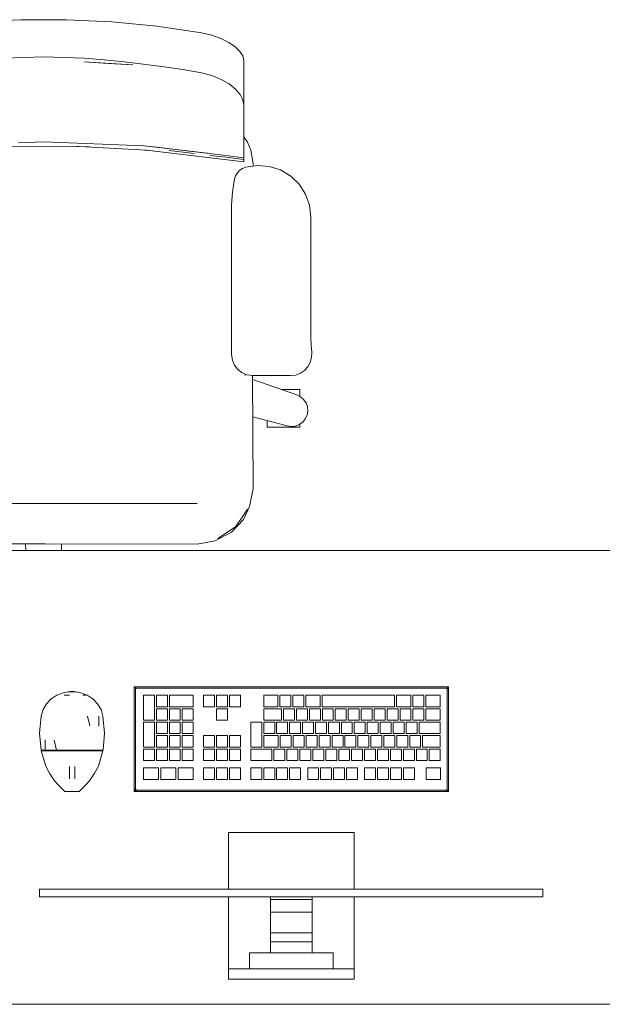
# Model space of a CAD drawing. Header units: millimetres. Extents: x 321 to 585, y -277 to 9.
# Tile 547 of 656: x 369.38 to 370.79, y -135.76 to -133.38. Entities that reach past the tile are written whole.
import ezdxf

# ---------------------------------------------------------------- set-up
doc = ezdxf.new("R2010")
doc.units = ezdxf.units.MM
doc.header["$MEASUREMENT"] = 0
for name, color, linetype, lineweight in [('IFC-Elemento construtivo genérico-Contorno', 253, 'Continuous', 5), ('IFC-Elemento de mobília-Contorno', 152, 'Continuous', 5), ('IFC-Laje-Contorno', 134, 'Continuous', 5)]:
    doc.layers.add(name, color=color, linetype=linetype, lineweight=lineweight)

msp = doc.modelspace()

# ---------------------------------------------------------------- linework, layer by layer
at = {"layer": 'IFC-Elemento construtivo genérico-Contorno', "lineweight": 5}
for p, q in [((369.6577, -134.9941), (369.6602, -134.9966)), ((369.6577, -135.2481), (369.6577, -134.9941)), ((369.6577, -134.9941), (370.4197, -134.9941)), ((369.6602, -134.9966), (369.6618, -134.9982)), ((369.6618, -134.9982), (369.6637, -134.9974)), ((369.6618, -134.9982), (369.6632, -134.9976)), ((369.6632, -134.9976), (369.6641, -134.9973)), ((369.6637, -134.9974), (369.6641, -134.9973)), ((369.6641, -134.9973), (370.4134, -134.9973)), ((370.4134, -134.9973), (370.4149, -134.9979)), ((370.4142, -134.9976), (370.4156, -134.9982)), ((370.4142, -134.9976), (370.4149, -134.9979)), ((370.4156, -134.9982), (370.4173, -134.9966)), ((370.4169, -134.9998), (370.4179, -134.9978)), ((370.4173, -134.9966), (370.4197, -134.9941)), ((370.4197, -135.2481), (370.4197, -134.9941)), ((369.457, -135.0236), (369.4613, -135.0209)), ((369.4613, -135.0209), (369.4708, -135.0149)), ((369.4708, -135.0149), (369.4797, -135.0116)), ((369.4797, -135.0116), (369.4887, -135.0083)), ((369.4881, -135.0149), (369.5011, -135.0149)), ((369.4887, -135.0083), (369.4983, -135.0066)), ((369.4946, -135.0149), (369.5011, -135.0149)), ((369.4983, -135.0066), (369.5076, -135.005)), ((369.4983, -135.0066), (369.5168, -135.0066)), ((369.5076, -135.005), (369.5168, -135.0066)), ((369.5168, -135.0066), (369.5264, -135.0083)), ((369.5264, -135.0083), (369.5444, -135.0149)), ((369.5336, -135.0149), (369.5411, -135.0149)), ((369.5336, -135.0149), (369.5379, -135.0149)), ((369.5444, -135.0149), (369.5539, -135.0209)), ((369.5539, -135.0209), (369.5582, -135.0236)), ((369.6609, -135.0005), (369.6618, -134.9982)), ((369.6609, -135.0005), (369.6615, -134.9989)), ((369.6609, -135.0005), (369.6612, -134.9996)), ((369.6609, -135.2418), (369.6609, -135.0005)), ((369.6612, -134.9996), (369.6615, -134.9989)), ((369.6615, -134.9989), (369.6618, -134.9982)), ((369.6805, -135.0751), (369.6805, -135.0148)), ((369.6805, -135.0148), (369.7071, -135.0148)), ((369.7071, -135.0751), (369.7071, -135.0148)), ((369.7119, -135.0425), (369.7119, -135.0148)), ((369.7119, -135.0148), (369.7384, -135.0148)), ((369.7384, -135.0425), (369.7384, -135.0148)), ((369.7433, -135.0425), (369.7433, -135.0148)), ((369.7433, -135.0148), (369.8011, -135.0148)), ((369.8011, -135.0425), (369.8011, -135.0148)), ((369.8261, -135.0148), (369.8526, -135.0148)), ((369.8261, -135.0425), (369.8261, -135.0148)), ((369.8526, -135.0425), (369.8526, -135.0148)), ((369.8575, -135.0148), (369.884, -135.0148)), ((369.8575, -135.0425), (369.8575, -135.0148)), ((369.884, -135.0425), (369.884, -135.0148)), ((369.8888, -135.0148), (369.9153, -135.0148)), ((369.8888, -135.0425), (369.8888, -135.0148)), ((369.9153, -135.0425), (369.9153, -135.0148)), ((369.9718, -135.0425), (369.9718, -135.0148)), ((369.9718, -135.0148), (370.0064, -135.0148)), ((370.0064, -135.0425), (370.0064, -135.0148)), ((370.0112, -135.0425), (370.0112, -135.0148)), ((370.0112, -135.0148), (370.0377, -135.0148)), ((370.0377, -135.0425), (370.0377, -135.0148)), ((370.0426, -135.0425), (370.0426, -135.0148)), ((370.0426, -135.0148), (370.0691, -135.0148)), ((370.0691, -135.0425), (370.0691, -135.0148)), ((370.0739, -135.0425), (370.0739, -135.0148)), ((370.0739, -135.0148), (370.1083, -135.0148)), ((370.1083, -135.0425), (370.1083, -135.0148)), ((370.1131, -135.0425), (370.1131, -135.0148)), ((370.1131, -135.0148), (370.289, -135.0148)), ((370.289, -135.0425), (370.289, -135.0148)), ((370.2938, -135.0425), (370.2938, -135.0148)), ((370.2938, -135.0148), (370.3286, -135.0148)), ((370.3286, -135.0425), (370.3286, -135.0148)), ((370.3334, -135.0425), (370.3334, -135.0148)), ((370.3334, -135.0148), (370.3599, -135.0148)), ((370.3599, -135.0425), (370.3599, -135.0148)), ((370.3648, -135.0425), (370.3648, -135.0148)), ((370.3648, -135.0148), (370.3995, -135.0148)), ((370.3995, -135.0425), (370.3995, -135.0148)), ((370.4149, -134.9979), (370.4156, -134.9982)), ((370.4156, -134.9982), (370.4166, -135.0005)), ((370.4162, -134.9996), (370.4166, -135.0005)), ((370.4166, -135.2418), (370.4166, -135.0005)), ((370.4169, -134.9998), (370.4172, -134.9991)), ((369.4374, -135.0495), (369.4456, -135.0354)), ((369.4456, -135.0354), (369.457, -135.0236)), ((369.5582, -135.0236), (369.5695, -135.0354)), ((369.5695, -135.0354), (369.5778, -135.0495)), ((369.7119, -135.0425), (369.7384, -135.0425)), ((369.7433, -135.0425), (369.8011, -135.0425)), ((369.8261, -135.0425), (369.8526, -135.0425)), ((369.8575, -135.0425), (369.884, -135.0425)), ((369.8888, -135.0425), (369.9153, -135.0425)), ((369.9718, -135.0425), (370.0064, -135.0425)), ((370.0112, -135.0425), (370.0377, -135.0425)), ((370.0426, -135.0425), (370.0691, -135.0425)), ((370.0739, -135.0425), (370.1083, -135.0425)), ((370.1131, -135.0425), (370.289, -135.0425)), ((370.2938, -135.0425), (370.3286, -135.0425)), ((370.3334, -135.0425), (370.3599, -135.0425)), ((370.3648, -135.0425), (370.3995, -135.0425)), ((369.4291, -135.1065), (369.4327, -135.0652)), ((369.4327, -135.0652), (369.4374, -135.0495)), ((369.545, -135.0652), (369.5506, -135.0892)), ((369.5724, -135.0652), (369.5728, -135.0901)), ((369.5778, -135.0495), (369.5824, -135.0652)), ((369.5824, -135.0652), (369.586, -135.1065)), ((369.7119, -135.0751), (369.7119, -135.0474)), ((369.7119, -135.0474), (369.7384, -135.0474)), ((369.7384, -135.0751), (369.7384, -135.0474)), ((369.7433, -135.0751), (369.7433, -135.0474)), ((369.7433, -135.0474), (369.7698, -135.0474)), ((369.7698, -135.0751), (369.7698, -135.0474)), ((369.7746, -135.0751), (369.7746, -135.0474)), ((369.7746, -135.0474), (369.8011, -135.0474)), ((369.8011, -135.0751), (369.8011, -135.0474)), ((369.8575, -135.0751), (369.8575, -135.0474)), ((369.8575, -135.0474), (369.884, -135.0474)), ((369.884, -135.0751), (369.884, -135.0474)), ((369.9718, -135.0751), (369.9718, -135.0474)), ((369.9718, -135.0474), (370.015, -135.0474)), ((370.015, -135.0751), (370.015, -135.0474)), ((370.0199, -135.0751), (370.0199, -135.0474)), ((370.0199, -135.0474), (370.0464, -135.0474)), ((370.0464, -135.0751), (370.0464, -135.0474)), ((370.0512, -135.0751), (370.0512, -135.0474)), ((370.0512, -135.0474), (370.0777, -135.0474)), ((370.0777, -135.0751), (370.0777, -135.0474)), ((370.0826, -135.0751), (370.0826, -135.0474)), ((370.0826, -135.0474), (370.1091, -135.0474)), ((370.1091, -135.0751), (370.1091, -135.0474)), ((370.1139, -135.0751), (370.1139, -135.0474)), ((370.1139, -135.0474), (370.1404, -135.0474)), ((370.1404, -135.0751), (370.1404, -135.0474)), ((370.1453, -135.0751), (370.1453, -135.0474)), ((370.1453, -135.0474), (370.1718, -135.0474)), ((370.1718, -135.0751), (370.1718, -135.0474)), ((370.1766, -135.0751), (370.1766, -135.0474)), ((370.1766, -135.0474), (370.2032, -135.0474)), ((370.2032, -135.0751), (370.2032, -135.0474)), ((370.208, -135.0751), (370.208, -135.0474)), ((370.208, -135.0474), (370.2345, -135.0474)), ((370.2345, -135.0751), (370.2345, -135.0474)), ((370.2393, -135.0751), (370.2393, -135.0474)), ((370.2393, -135.0474), (370.2659, -135.0474)), ((370.2659, -135.0751), (370.2659, -135.0474)), ((370.2707, -135.0751), (370.2707, -135.0474)), ((370.2707, -135.0474), (370.2972, -135.0474)), ((370.2972, -135.0751), (370.2972, -135.0474)), ((370.302, -135.0751), (370.302, -135.0474)), ((370.302, -135.0474), (370.3286, -135.0474)), ((370.3286, -135.0751), (370.3286, -135.0474)), ((370.3334, -135.0751), (370.3334, -135.0474)), ((370.3334, -135.0474), (370.3599, -135.0474)), ((370.3599, -135.0751), (370.3599, -135.0474)), ((370.3648, -135.0751), (370.3648, -135.0474)), ((370.3648, -135.0474), (370.3995, -135.0474)), ((370.3995, -135.0751), (370.3995, -135.0474)), ((369.6805, -135.0751), (369.7071, -135.0751)), ((369.6805, -135.1403), (369.6805, -135.0799)), ((369.6805, -135.0799), (369.7071, -135.0799)), ((369.7071, -135.1403), (369.7071, -135.0799)), ((369.7119, -135.0751), (369.7384, -135.0751)), ((369.7119, -135.1077), (369.7119, -135.0799)), ((369.7119, -135.0799), (369.7384, -135.0799)), ((369.7384, -135.1077), (369.7384, -135.0799)), ((369.7433, -135.0751), (369.7698, -135.0751)), ((369.7433, -135.1077), (369.7433, -135.0799)), ((369.7433, -135.0799), (369.7698, -135.0799)), ((369.7698, -135.1077), (369.7698, -135.0799)), ((369.7746, -135.0751), (369.8011, -135.0751)), ((369.7746, -135.1077), (369.7746, -135.0799)), ((369.7746, -135.0799), (369.8011, -135.0799)), ((369.8011, -135.1077), (369.8011, -135.0799)), ((369.8575, -135.0751), (369.884, -135.0751)), ((369.9405, -135.1403), (369.9405, -135.0799)), ((369.9405, -135.0799), (369.967, -135.0799)), ((369.967, -135.1403), (369.967, -135.0799)), ((369.9718, -135.0751), (370.015, -135.0751)), ((369.9718, -135.1077), (369.9718, -135.0799)), ((369.9718, -135.0799), (369.9984, -135.0799)), ((369.9984, -135.1077), (369.9984, -135.0799)), ((370.0032, -135.1077), (370.0032, -135.0799)), ((370.0032, -135.0799), (370.0297, -135.0799)), ((370.0199, -135.0751), (370.0464, -135.0751)), ((370.0297, -135.1077), (370.0297, -135.0799)), ((370.0345, -135.1077), (370.0345, -135.0799)), ((370.0345, -135.0799), (370.0611, -135.0799)), ((370.0512, -135.0751), (370.0777, -135.0751)), ((370.0611, -135.1077), (370.0611, -135.0799)), ((370.0659, -135.1077), (370.0659, -135.0799)), ((370.0659, -135.0799), (370.0924, -135.0799)), ((370.0826, -135.0751), (370.1091, -135.0751)), ((370.0924, -135.1077), (370.0924, -135.0799)), ((370.0972, -135.1077), (370.0972, -135.0799)), ((370.0972, -135.0799), (370.1238, -135.0799)), ((370.1139, -135.0751), (370.1404, -135.0751)), ((370.1238, -135.1077), (370.1238, -135.0799)), ((370.1286, -135.1077), (370.1286, -135.0799)), ((370.1286, -135.0799), (370.1551, -135.0799)), ((370.1453, -135.0751), (370.1718, -135.0751)), ((370.1551, -135.1077), (370.1551, -135.0799)), ((370.16, -135.1077), (370.16, -135.0799)), ((370.16, -135.0799), (370.1865, -135.0799)), ((370.1766, -135.0751), (370.2032, -135.0751)), ((370.1865, -135.1077), (370.1865, -135.0799)), ((370.1913, -135.1077), (370.1913, -135.0799)), ((370.1913, -135.0799), (370.2178, -135.0799)), ((370.208, -135.0751), (370.2345, -135.0751)), ((370.2178, -135.1077), (370.2178, -135.0799)), ((370.2227, -135.1077), (370.2227, -135.0799)), ((370.2227, -135.0799), (370.2492, -135.0799)), ((370.2393, -135.0751), (370.2659, -135.0751)), ((370.2492, -135.1077), (370.2492, -135.0799)), ((370.254, -135.1077), (370.254, -135.0799)), ((370.254, -135.0799), (370.2805, -135.0799)), ((370.2707, -135.0751), (370.2972, -135.0751)), ((370.2805, -135.1077), (370.2805, -135.0799)), ((370.2854, -135.1077), (370.2854, -135.0799)), ((370.2854, -135.0799), (370.3119, -135.0799)), ((370.302, -135.0751), (370.3286, -135.0751)), ((370.3119, -135.1077), (370.3119, -135.0799)), ((370.3167, -135.1077), (370.3167, -135.0799)), ((370.3167, -135.0799), (370.3432, -135.0799)), ((370.3334, -135.0751), (370.3599, -135.0751)), ((370.3432, -135.1077), (370.3432, -135.0799)), ((370.3481, -135.1077), (370.3481, -135.0799)), ((370.3481, -135.0799), (370.3995, -135.0799)), ((370.3648, -135.0751), (370.3995, -135.0751)), ((370.3995, -135.1077), (370.3995, -135.0799)), ((369.4291, -135.1065), (369.4324, -135.1478)), ((369.5827, -135.1478), (369.586, -135.1065)), ((369.7119, -135.1077), (369.7384, -135.1077)), ((369.7119, -135.1403), (369.7119, -135.1125)), ((369.7119, -135.1125), (369.7384, -135.1125)), ((369.7384, -135.1403), (369.7384, -135.1125)), ((369.7433, -135.1077), (369.7698, -135.1077)), ((369.7433, -135.1403), (369.7433, -135.1125)), ((369.7433, -135.1125), (369.7698, -135.1125)), ((369.7698, -135.1403), (369.7698, -135.1125)), ((369.7746, -135.1077), (369.8011, -135.1077)), ((369.7746, -135.1403), (369.7746, -135.1125)), ((369.7746, -135.1125), (369.8011, -135.1125)), ((369.8011, -135.1403), (369.8011, -135.1125)), ((369.8261, -135.1125), (369.8526, -135.1125)), ((369.8261, -135.1403), (369.8261, -135.1125)), ((369.8526, -135.1403), (369.8526, -135.1125)), ((369.8575, -135.1125), (369.884, -135.1125)), ((369.8575, -135.1403), (369.8575, -135.1125)), ((369.884, -135.1403), (369.884, -135.1125)), ((369.8888, -135.1125), (369.9153, -135.1125)), ((369.8888, -135.1403), (369.8888, -135.1125)), ((369.9153, -135.1403), (369.9153, -135.1125)), ((369.9718, -135.1077), (369.9984, -135.1077)), ((369.9718, -135.1403), (369.9718, -135.1125)), ((369.9718, -135.1125), (370.0071, -135.1125)), ((370.0032, -135.1077), (370.0297, -135.1077)), ((370.0071, -135.1403), (370.0071, -135.1125)), ((370.012, -135.1403), (370.012, -135.1125)), ((370.012, -135.1125), (370.0385, -135.1125)), ((370.0345, -135.1077), (370.0611, -135.1077)), ((370.0385, -135.1403), (370.0385, -135.1125)), ((370.0433, -135.1403), (370.0433, -135.1125)), ((370.0433, -135.1125), (370.0698, -135.1125)), ((370.0659, -135.1077), (370.0924, -135.1077)), ((370.0698, -135.1403), (370.0698, -135.1125)), ((370.0747, -135.1403), (370.0747, -135.1125)), ((370.0747, -135.1125), (370.1012, -135.1125)), ((370.0972, -135.1077), (370.1238, -135.1077)), ((370.1012, -135.1403), (370.1012, -135.1125)), ((370.106, -135.1403), (370.106, -135.1125)), ((370.106, -135.1125), (370.1325, -135.1125)), ((370.1286, -135.1077), (370.1551, -135.1077)), ((370.1325, -135.1403), (370.1325, -135.1125)), ((370.1374, -135.1403), (370.1374, -135.1125)), ((370.1374, -135.1125), (370.1639, -135.1125)), ((370.16, -135.1077), (370.1865, -135.1077)), ((370.1639, -135.1403), (370.1639, -135.1125)), ((370.1687, -135.1403), (370.1687, -135.1125)), ((370.1687, -135.1125), (370.1952, -135.1125)), ((370.1913, -135.1077), (370.2178, -135.1077)), ((370.1952, -135.1403), (370.1952, -135.1125)), ((370.2001, -135.1403), (370.2001, -135.1125)), ((370.2001, -135.1125), (370.2266, -135.1125)), ((370.2227, -135.1077), (370.2492, -135.1077)), ((370.2266, -135.1403), (370.2266, -135.1125)), ((370.2314, -135.1403), (370.2314, -135.1125)), ((370.2314, -135.1125), (370.258, -135.1125)), ((370.254, -135.1077), (370.2805, -135.1077)), ((370.258, -135.1403), (370.258, -135.1125)), ((370.2628, -135.1403), (370.2628, -135.1125)), ((370.2628, -135.1125), (370.2893, -135.1125)), ((370.2854, -135.1077), (370.3119, -135.1077)), ((370.2893, -135.1403), (370.2893, -135.1125)), ((370.2941, -135.1403), (370.2941, -135.1125)), ((370.2941, -135.1125), (370.3207, -135.1125)), ((370.3167, -135.1077), (370.3432, -135.1077)), ((370.3207, -135.1403), (370.3207, -135.1125)), ((370.3255, -135.1403), (370.3255, -135.1125)), ((370.3255, -135.1125), (370.352, -135.1125)), ((370.3481, -135.1077), (370.3995, -135.1077)), ((370.352, -135.1403), (370.352, -135.1125)), ((370.3568, -135.1403), (370.3568, -135.1125)), ((370.3568, -135.1125), (370.3995, -135.1125)), ((370.3995, -135.1403), (370.3995, -135.1125)), ((369.4423, -135.1228), (369.4425, -135.1478)), ((369.4645, -135.1238), (369.47, -135.1478)), ((369.6805, -135.1403), (369.7071, -135.1403)), ((369.7119, -135.1403), (369.7384, -135.1403)), ((369.7433, -135.1403), (369.7698, -135.1403)), ((369.7746, -135.1403), (369.8011, -135.1403)), ((369.8261, -135.1403), (369.8526, -135.1403)), ((369.8575, -135.1403), (369.884, -135.1403)), ((369.8888, -135.1403), (369.9153, -135.1403)), ((369.9405, -135.1403), (369.967, -135.1403)), ((369.9718, -135.1403), (370.0071, -135.1403)), ((370.012, -135.1403), (370.0385, -135.1403)), ((370.0433, -135.1403), (370.0698, -135.1403)), ((370.0747, -135.1403), (370.1012, -135.1403)), ((370.106, -135.1403), (370.1325, -135.1403)), ((370.1374, -135.1403), (370.1639, -135.1403)), ((370.1687, -135.1403), (370.1952, -135.1403)), ((370.2001, -135.1403), (370.2266, -135.1403)), ((370.2314, -135.1403), (370.258, -135.1403)), ((370.2628, -135.1403), (370.2893, -135.1403)), ((370.2941, -135.1403), (370.3207, -135.1403)), ((370.3255, -135.1403), (370.352, -135.1403)), ((370.3568, -135.1403), (370.3995, -135.1403)), ((369.4324, -135.1478), (369.4375, -135.1478)), ((369.4327, -135.1494), (369.4438, -135.1866)), ((369.4327, -135.1494), (369.4427, -135.1494)), ((369.4343, -135.1494), (369.4343, -135.1478)), ((369.4368, -135.1494), (369.4392, -135.1494)), ((369.4375, -135.1478), (369.4425, -135.1478)), ((369.4392, -135.1494), (369.4417, -135.1494)), ((369.4417, -135.1494), (369.4442, -135.1494)), ((369.4425, -135.1478), (369.4563, -135.1478)), ((369.4427, -135.1494), (369.4564, -135.1494)), ((369.4509, -135.1494), (369.4576, -135.1494)), ((369.4563, -135.1478), (369.47, -135.1478)), ((369.4564, -135.1494), (369.4701, -135.1494)), ((369.4643, -135.1494), (369.471, -135.1494)), ((369.47, -135.1478), (369.4888, -135.1478)), ((369.4701, -135.1494), (369.4889, -135.1494)), ((369.4801, -135.1494), (369.4893, -135.1494)), ((369.4888, -135.1478), (369.5076, -135.1478)), ((369.4889, -135.1494), (369.5076, -135.1494)), ((369.4984, -135.1494), (369.5076, -135.1494)), ((369.5076, -135.1494), (369.5076, -135.1478)), ((369.5076, -135.1478), (369.5264, -135.1478)), ((369.5076, -135.1494), (369.5263, -135.1494)), ((369.5076, -135.1494), (369.5167, -135.1494)), ((369.5259, -135.1494), (369.535, -135.1494)), ((369.5263, -135.1494), (369.545, -135.1494)), ((369.5264, -135.1478), (369.5451, -135.1478)), ((369.5442, -135.1494), (369.5509, -135.1494)), ((369.545, -135.1494), (369.5587, -135.1494)), ((369.5451, -135.1478), (369.5589, -135.1478)), ((369.5576, -135.1494), (369.5643, -135.1494)), ((369.5587, -135.1494), (369.5724, -135.1494)), ((369.5589, -135.1478), (369.5726, -135.1478)), ((369.571, -135.1494), (369.571, -135.1478)), ((369.571, -135.1494), (369.5734, -135.1494)), ((369.5714, -135.1866), (369.5824, -135.1494)), ((369.5724, -135.1494), (369.5824, -135.1494)), ((369.5726, -135.1478), (369.5777, -135.1478)), ((369.5734, -135.1494), (369.5759, -135.1494)), ((369.5759, -135.1494), (369.5774, -135.1494)), ((369.5774, -135.1494), (369.5791, -135.1494)), ((369.5777, -135.1478), (369.5827, -135.1478)), ((369.5808, -135.1494), (369.5808, -135.1478)), ((369.6805, -135.1728), (369.6805, -135.1451)), ((369.6805, -135.1451), (369.7071, -135.1451)), ((369.7071, -135.1728), (369.7071, -135.1451)), ((369.7119, -135.1728), (369.7119, -135.1451)), ((369.7119, -135.1451), (369.7384, -135.1451)), ((369.7384, -135.1728), (369.7384, -135.1451)), ((369.7433, -135.1728), (369.7433, -135.1451)), ((369.7433, -135.1451), (369.7698, -135.1451)), ((369.7698, -135.1728), (369.7698, -135.1451)), ((369.7746, -135.1728), (369.7746, -135.1451)), ((369.7746, -135.1451), (369.8011, -135.1451)), ((369.8011, -135.1728), (369.8011, -135.1451)), ((369.8261, -135.1728), (369.8261, -135.1451)), ((369.8261, -135.1451), (369.8526, -135.1451)), ((369.8526, -135.1728), (369.8526, -135.1451)), ((369.8575, -135.1728), (369.8575, -135.1451)), ((369.8575, -135.1451), (369.884, -135.1451)), ((369.884, -135.1728), (369.884, -135.1451)), ((369.8888, -135.1728), (369.8888, -135.1451)), ((369.8888, -135.1451), (369.9153, -135.1451)), ((369.9153, -135.1728), (369.9153, -135.1451)), ((369.9405, -135.1728), (369.9405, -135.1451)), ((369.9405, -135.1451), (369.9919, -135.1451)), ((369.9919, -135.1728), (369.9919, -135.1451)), ((369.9967, -135.1728), (369.9967, -135.1451)), ((369.9967, -135.1451), (370.0232, -135.1451)), ((370.0232, -135.1728), (370.0232, -135.1451)), ((370.0281, -135.1728), (370.0281, -135.1451)), ((370.0281, -135.1451), (370.0546, -135.1451)), ((370.0546, -135.1728), (370.0546, -135.1451)), ((370.0594, -135.1728), (370.0594, -135.1451)), ((370.0594, -135.1451), (370.0859, -135.1451)), ((370.0859, -135.1728), (370.0859, -135.1451)), ((370.0908, -135.1728), (370.0908, -135.1451)), ((370.0908, -135.1451), (370.1173, -135.1451)), ((370.1173, -135.1728), (370.1173, -135.1451)), ((370.1221, -135.1728), (370.1221, -135.1451)), ((370.1221, -135.1451), (370.1486, -135.1451)), ((370.1486, -135.1728), (370.1486, -135.1451)), ((370.1535, -135.1728), (370.1535, -135.1451)), ((370.1535, -135.1451), (370.18, -135.1451)), ((370.18, -135.1728), (370.18, -135.1451)), ((370.1848, -135.1728), (370.1848, -135.1451)), ((370.1848, -135.1451), (370.2114, -135.1451)), ((370.2114, -135.1728), (370.2114, -135.1451)), ((370.2162, -135.1728), (370.2162, -135.1451)), ((370.2162, -135.1451), (370.2427, -135.1451)), ((370.2427, -135.1728), (370.2427, -135.1451)), ((370.2475, -135.1728), (370.2475, -135.1451)), ((370.2475, -135.1451), (370.2741, -135.1451)), ((370.2741, -135.1728), (370.2741, -135.1451)), ((370.2789, -135.1728), (370.2789, -135.1451)), ((370.2789, -135.1451), (370.3054, -135.1451)), ((370.3054, -135.1728), (370.3054, -135.1451)), ((370.3102, -135.1728), (370.3102, -135.1451)), ((370.3102, -135.1451), (370.3368, -135.1451)), ((370.3368, -135.1728), (370.3368, -135.1451)), ((370.3416, -135.1728), (370.3416, -135.1451)), ((370.3416, -135.1451), (370.3681, -135.1451)), ((370.3681, -135.1728), (370.3681, -135.1451)), ((370.373, -135.1728), (370.373, -135.1451)), ((370.373, -135.1451), (370.3995, -135.1451)), ((370.3995, -135.1728), (370.3995, -135.1451)), ((369.4438, -135.1866), (369.4533, -135.204)), ((369.5016, -135.1923), (369.5016, -135.1875)), ((369.5143, -135.1923), (369.5143, -135.1875)), ((369.5618, -135.204), (369.5714, -135.1866)), ((369.6805, -135.1728), (369.7071, -135.1728)), ((369.7119, -135.1728), (369.7384, -135.1728)), ((369.7433, -135.1728), (369.7698, -135.1728)), ((369.7746, -135.1728), (369.8011, -135.1728)), ((369.8261, -135.1728), (369.8526, -135.1728)), ((369.8575, -135.1728), (369.884, -135.1728)), ((369.8888, -135.1728), (369.9153, -135.1728)), ((369.9405, -135.1728), (369.9919, -135.1728)), ((369.9967, -135.1728), (370.0232, -135.1728)), ((370.0281, -135.1728), (370.0546, -135.1728)), ((370.0594, -135.1728), (370.0859, -135.1728)), ((370.0908, -135.1728), (370.1173, -135.1728)), ((370.1221, -135.1728), (370.1486, -135.1728)), ((370.1535, -135.1728), (370.18, -135.1728)), ((370.1848, -135.1728), (370.2114, -135.1728)), ((370.2162, -135.1728), (370.2427, -135.1728)), ((370.2475, -135.1728), (370.2741, -135.1728)), ((370.2789, -135.1728), (370.3054, -135.1728)), ((370.3102, -135.1728), (370.3368, -135.1728)), ((370.3416, -135.1728), (370.3681, -135.1728)), ((370.373, -135.1728), (370.3995, -135.1728)), ((369.4533, -135.204), (369.4633, -135.2201)), ((369.5016, -135.1974), (369.5016, -135.1923)), ((369.5016, -135.2024), (369.5016, -135.1974)), ((369.5016, -135.2072), (369.5016, -135.2024)), ((369.5016, -135.2112), (369.5016, -135.2072)), ((369.5016, -135.2144), (369.5016, -135.2112)), ((369.5143, -135.1974), (369.5143, -135.1923)), ((369.5143, -135.2024), (369.5143, -135.1974)), ((369.5143, -135.2072), (369.5143, -135.2024)), ((369.5143, -135.2112), (369.5143, -135.2072)), ((369.5143, -135.2144), (369.5143, -135.2112)), ((369.5518, -135.2201), (369.5618, -135.204)), ((369.6805, -135.1911), (369.7173, -135.1911)), ((369.6805, -135.2188), (369.6805, -135.1911)), ((369.7173, -135.2188), (369.7173, -135.1911)), ((369.7225, -135.1911), (369.7592, -135.1911)), ((369.7225, -135.2188), (369.7225, -135.1911)), ((369.7592, -135.2188), (369.7592, -135.1911)), ((369.7644, -135.2188), (369.7644, -135.1911)), ((369.7644, -135.1911), (369.8011, -135.1911)), ((369.8011, -135.2188), (369.8011, -135.1911)), ((369.8261, -135.2188), (369.8261, -135.1911)), ((369.8261, -135.1911), (369.8526, -135.1911)), ((369.8526, -135.2188), (369.8526, -135.1911)), ((369.8575, -135.2188), (369.8575, -135.1911)), ((369.8575, -135.1911), (369.884, -135.1911)), ((369.884, -135.2188), (369.884, -135.1911)), ((369.8888, -135.2188), (369.8888, -135.1911)), ((369.8888, -135.1911), (369.9153, -135.1911)), ((369.9153, -135.2188), (369.9153, -135.1911)), ((369.9405, -135.2188), (369.9405, -135.1911)), ((369.9405, -135.1911), (369.9671, -135.1911)), ((369.9671, -135.2188), (369.9671, -135.1911)), ((369.9719, -135.2188), (369.9719, -135.1911)), ((369.9719, -135.1911), (369.9984, -135.1911)), ((369.9984, -135.2188), (369.9984, -135.1911)), ((370.0032, -135.2188), (370.0032, -135.1911)), ((370.0032, -135.1911), (370.0298, -135.1911)), ((370.0298, -135.2188), (370.0298, -135.1911)), ((370.0346, -135.2188), (370.0346, -135.1911)), ((370.0346, -135.1911), (370.0611, -135.1911)), ((370.0611, -135.2188), (370.0611, -135.1911)), ((370.0784, -135.2188), (370.0784, -135.1911)), ((370.0784, -135.1911), (370.1049, -135.1911)), ((370.1049, -135.2188), (370.1049, -135.1911)), ((370.1097, -135.2188), (370.1097, -135.1911)), ((370.1097, -135.1911), (370.1362, -135.1911)), ((370.1362, -135.2188), (370.1362, -135.1911)), ((370.1411, -135.2188), (370.1411, -135.1911)), ((370.1411, -135.1911), (370.1676, -135.1911)), ((370.1676, -135.2188), (370.1676, -135.1911)), ((370.1724, -135.2188), (370.1724, -135.1911)), ((370.1724, -135.1911), (370.1989, -135.1911)), ((370.1989, -135.2188), (370.1989, -135.1911)), ((370.2162, -135.2188), (370.2162, -135.1911)), ((370.2162, -135.1911), (370.2427, -135.1911)), ((370.2427, -135.2188), (370.2427, -135.1911)), ((370.2475, -135.2188), (370.2475, -135.1911)), ((370.2475, -135.1911), (370.2741, -135.1911)), ((370.2741, -135.2188), (370.2741, -135.1911)), ((370.2789, -135.2188), (370.2789, -135.1911)), ((370.2789, -135.1911), (370.3054, -135.1911)), ((370.3054, -135.2188), (370.3054, -135.1911)), ((370.3102, -135.2188), (370.3102, -135.1911)), ((370.3102, -135.1911), (370.3368, -135.1911)), ((370.3368, -135.2188), (370.3368, -135.1911)), ((370.3651, -135.2188), (370.3651, -135.1911)), ((370.3651, -135.1911), (370.4004, -135.1911)), ((370.4004, -135.2188), (370.4004, -135.1911)), ((369.4633, -135.2201), (369.4718, -135.2298)), ((369.4718, -135.2298), (369.4902, -135.2481)), ((369.5016, -135.2163), (369.5016, -135.2144)), ((369.5016, -135.217), (369.5016, -135.2163)), ((369.5143, -135.2163), (369.5143, -135.2144)), ((369.5143, -135.217), (369.5143, -135.2163)), ((369.5249, -135.2481), (369.5434, -135.2298)), ((369.5434, -135.2298), (369.5518, -135.2201)), ((369.6805, -135.2188), (369.7173, -135.2188)), ((369.7225, -135.2188), (369.7592, -135.2188)), ((369.7644, -135.2188), (369.8011, -135.2188)), ((369.8261, -135.2188), (369.8526, -135.2188)), ((369.8575, -135.2188), (369.884, -135.2188)), ((369.8888, -135.2188), (369.9153, -135.2188)), ((369.9405, -135.2188), (369.9671, -135.2188)), ((369.9719, -135.2188), (369.9984, -135.2188)), ((370.0032, -135.2188), (370.0298, -135.2188)), ((370.0346, -135.2188), (370.0611, -135.2188)), ((370.0784, -135.2188), (370.1049, -135.2188)), ((370.1097, -135.2188), (370.1362, -135.2188)), ((370.1411, -135.2188), (370.1676, -135.2188)), ((370.1724, -135.2188), (370.1989, -135.2188)), ((370.2162, -135.2188), (370.2427, -135.2188)), ((370.2475, -135.2188), (370.2741, -135.2188)), ((370.2789, -135.2188), (370.3054, -135.2188)), ((370.3102, -135.2188), (370.3368, -135.2188)), ((370.3651, -135.2188), (370.4004, -135.2188)), ((369.4902, -135.2481), (369.4926, -135.2481)), ((369.4926, -135.2481), (369.4951, -135.2481)), ((369.4951, -135.2481), (369.497, -135.2481)), ((369.497, -135.2481), (369.4989, -135.2481)), ((369.4989, -135.2481), (369.5032, -135.2481)), ((369.5032, -135.2481), (369.5076, -135.2481)), ((369.5076, -135.2481), (369.5119, -135.2481)), ((369.5119, -135.2481), (369.5162, -135.2481)), ((369.5162, -135.2481), (369.5182, -135.2481)), ((369.5182, -135.2481), (369.5201, -135.2481)), ((369.5201, -135.2481), (369.5225, -135.2481)), ((369.5225, -135.2481), (369.5249, -135.2481)), ((369.6577, -135.2481), (369.6602, -135.2456)), ((369.6577, -135.2481), (370.4197, -135.2481)), ((369.6602, -135.2431), (369.6609, -135.2418)), ((369.6602, -135.2431), (369.6606, -135.2424)), ((369.6602, -135.2456), (369.6618, -135.244)), ((369.6606, -135.2424), (369.6609, -135.2418)), ((369.6609, -135.2418), (369.6612, -135.2426)), ((369.6609, -135.2418), (369.6618, -135.244)), ((369.6612, -135.2426), (369.6618, -135.244)), ((369.6615, -135.2462), (369.6641, -135.2449)), ((369.6615, -135.2462), (369.6628, -135.2456)), ((369.6618, -135.244), (369.6625, -135.2443)), ((369.6625, -135.2443), (369.6641, -135.2449)), ((369.6625, -135.2443), (369.6632, -135.2446)), ((369.6628, -135.2456), (369.6641, -135.2449)), ((369.6632, -135.2446), (369.6641, -135.2449)), ((369.6641, -135.2449), (370.4134, -135.2449)), ((370.4134, -135.2449), (370.4156, -135.244)), ((370.4134, -135.2449), (370.4142, -135.2446)), ((370.4134, -135.2449), (370.4138, -135.2448)), ((370.4138, -135.2448), (370.4156, -135.244)), ((370.414, -135.2453), (370.416, -135.2462)), ((370.414, -135.2453), (370.4147, -135.2456)), ((370.4142, -135.2446), (370.4156, -135.244)), ((370.4147, -135.2456), (370.416, -135.2462)), ((370.4156, -135.244), (370.4159, -135.2433)), ((370.4156, -135.244), (370.4173, -135.2456)), ((370.4159, -135.2433), (370.4166, -135.2418)), ((370.4159, -135.2433), (370.4162, -135.2426)), ((370.4162, -135.2426), (370.4166, -135.2418)), ((370.4173, -135.2456), (370.4197, -135.2481)), ((369.8863, -135.4846), (369.8863, -135.3473)), ((369.8863, -135.3473), (370.1911, -135.3473)), ((370.1911, -135.4846), (370.1911, -135.3473)), ((369.4291, -135.4846), (369.4296, -135.4846)), ((369.4291, -135.5037), (369.4291, -135.4846)), ((369.4296, -135.4846), (369.4308, -135.4846)), ((369.4308, -135.4846), (369.4328, -135.4846)), ((369.4328, -135.4846), (369.4355, -135.4846)), ((369.4355, -135.4846), (369.4385, -135.4846)), ((369.4385, -135.4846), (369.4418, -135.4846)), ((369.4418, -135.4846), (370.6356, -135.4846)), ((370.6356, -135.4846), (370.6389, -135.4846)), ((370.6389, -135.4846), (370.642, -135.4846)), ((370.642, -135.4846), (370.6446, -135.4846)), ((370.6446, -135.4846), (370.6466, -135.4846)), ((370.6466, -135.4846), (370.6479, -135.4846)), ((370.6479, -135.4846), (370.6483, -135.4846)), ((370.6483, -135.5037), (370.6483, -135.4846)), ((369.4291, -135.5037), (369.4296, -135.5037)), ((369.4296, -135.5037), (369.4308, -135.5037)), ((369.4308, -135.5037), (369.4328, -135.5037)), ((369.4328, -135.5037), (369.4355, -135.5037)), ((369.4355, -135.5037), (369.4385, -135.5037)), ((369.4385, -135.5037), (369.4418, -135.5037)), ((369.4418, -135.5037), (370.6356, -135.5037)), ((369.8863, -135.6648), (369.8863, -135.5037)), ((369.9879, -135.51), (369.9879, -135.5037)), ((369.9879, -135.51), (370.0895, -135.51)), ((369.9879, -135.5403), (369.9879, -135.51)), ((370.0895, -135.51), (370.0895, -135.5037)), ((370.0895, -135.5403), (370.0895, -135.51)), ((370.1911, -135.6648), (370.1911, -135.5037)), ((370.6356, -135.5037), (370.6389, -135.5037)), ((370.6389, -135.5037), (370.642, -135.5037)), ((370.642, -135.5037), (370.6446, -135.5037)), ((370.6446, -135.5037), (370.6466, -135.5037)), ((370.6466, -135.5037), (370.6479, -135.5037)), ((370.6479, -135.5037), (370.6483, -135.5037)), ((369.9879, -135.5903), (369.9879, -135.5403)), ((369.9879, -135.5403), (370.0895, -135.5403)), ((370.0895, -135.5903), (370.0895, -135.5403)), ((369.9879, -135.6121), (369.9879, -135.5903)), ((369.9879, -135.5903), (370.0895, -135.5903)), ((370.0895, -135.6121), (370.0895, -135.5903)), ((369.9879, -135.6121), (370.0895, -135.6121)), ((369.9879, -135.619), (369.9879, -135.6121)), ((370.0895, -135.619), (370.0895, -135.6104)), ((369.9371, -135.6775), (369.9371, -135.6394)), ((369.9371, -135.6394), (370.1403, -135.6394)), ((369.9879, -135.6282), (369.9879, -135.619)), ((369.9879, -135.6394), (369.9879, -135.6282)), ((370.0895, -135.6282), (370.0895, -135.619)), ((370.0895, -135.6394), (370.0895, -135.6282)), ((370.1403, -135.6775), (370.1403, -135.6394)), ((369.8863, -135.6681), (369.8863, -135.6648)), ((370.1911, -135.6681), (370.1911, -135.6648)), ((369.8863, -135.6712), (369.8863, -135.6681)), ((369.8863, -135.6738), (369.8863, -135.6712)), ((369.8863, -135.6758), (369.8863, -135.6738)), ((369.8863, -135.6771), (369.8863, -135.6758)), ((369.8863, -135.6775), (369.8863, -135.6771)), ((369.8863, -135.7029), (369.8863, -135.6775)), ((369.8863, -135.6775), (370.1911, -135.6775)), ((370.1911, -135.6712), (370.1911, -135.6681)), ((370.1911, -135.6738), (370.1911, -135.6712)), ((370.1911, -135.6758), (370.1911, -135.6738)), ((370.1911, -135.6771), (370.1911, -135.6758)), ((370.1911, -135.6775), (370.1911, -135.6771)), ((370.1911, -135.7029), (370.1911, -135.6775)), ((369.8863, -135.7029), (370.1911, -135.7029))]:
    msp.add_line(p, q, dxfattribs=at)
at = {"layer": 'IFC-Elemento de mobília-Contorno', "color": 7, "lineweight": 5}
for p, q in [((369.2739, -133.3828), (369.3837, -133.3775)), ((369.3837, -133.3775), (369.4937, -133.3774)), ((369.4937, -133.3774), (369.6036, -133.3828)), ((369.6036, -133.3828), (369.7129, -133.3934)), ((369.7129, -133.3934), (369.8213, -133.4091)), ((369.8213, -133.4091), (369.8459, -133.4148)), ((369.8459, -133.4148), (369.8682, -133.4229)), ((369.8682, -133.4229), (369.8874, -133.4326)), ((369.8874, -133.4326), (369.9029, -133.4433)), ((369.9029, -133.4433), (369.9143, -133.4544)), ((369.3418, -133.4706), (369.4393, -133.4673)), ((369.4393, -133.4673), (369.5368, -133.4706)), ((369.9143, -133.4544), (369.9215, -133.4653)), ((369.9215, -133.4653), (369.9239, -133.4756)), ((369.5365, -133.4799), (369.5955, -133.4835)), ((369.5365, -133.4799), (369.6545, -133.487)), ((369.5368, -133.4706), (369.5854, -133.475)), ((369.5854, -133.475), (369.6339, -133.4793)), ((369.5955, -133.4835), (369.6545, -133.487)), ((369.6339, -133.4793), (369.6666, -133.4835)), ((369.6666, -133.4835), (369.7305, -133.4915)), ((369.7305, -133.4915), (369.776, -133.4984)), ((369.9239, -133.5836), (369.9239, -133.4756)), ((369.776, -133.4984), (369.8213, -133.5063)), ((369.8213, -133.5063), (369.8464, -133.5127)), ((369.8464, -133.5127), (369.8688, -133.5221)), ((369.8688, -133.5221), (369.8879, -133.5333)), ((369.8879, -133.5333), (369.9032, -133.5457)), ((369.9032, -133.5457), (369.9145, -133.5586)), ((369.9145, -133.5586), (369.9215, -133.5714)), ((369.9215, -133.5714), (369.9239, -133.5836)), ((369.9239, -133.6187), (369.9239, -133.5836)), ((369.9239, -133.6484), (369.9239, -133.6187)), ((369.9239, -133.6726), (369.9239, -133.6484)), ((369.361, -133.6841), (369.5246, -133.6844)), ((369.3779, -133.6756), (369.4387, -133.6732)), ((369.4387, -133.6732), (369.4996, -133.6756)), ((369.4996, -133.6756), (369.5604, -133.678)), ((369.5187, -133.6844), (369.5493, -133.6858)), ((369.5246, -133.6844), (369.6877, -133.6934)), ((369.5604, -133.678), (369.6213, -133.6804)), ((369.6213, -133.6804), (369.6821, -133.6829)), ((369.6733, -133.6826), (369.7206, -133.6875)), ((369.6821, -133.6829), (369.7591, -133.6921)), ((369.6821, -133.6829), (369.7206, -133.6875)), ((369.9239, -133.6615), (369.9329, -133.6743)), ((369.9239, -133.6911), (369.9239, -133.6726)), ((369.9329, -133.6743), (369.9407, -133.6935)), ((369.6641, -133.6921), (369.7024, -133.6952)), ((369.6877, -133.6934), (369.9239, -133.7223)), ((369.7064, -133.6858), (369.7065, -133.6858)), ((369.7206, -133.6875), (369.7591, -133.6921)), ((369.7426, -133.6944), (369.803, -133.7017)), ((369.7591, -133.6921), (369.88, -133.7065)), ((369.7591, -133.6921), (369.836, -133.7013)), ((369.7591, -133.6921), (369.7975, -133.6967)), ((369.7975, -133.6967), (369.836, -133.7013)), ((369.8415, -133.7063), (369.88, -133.7109)), ((369.88, -133.7065), (369.9239, -133.7123)), ((369.9239, -133.7038), (369.9239, -133.6911)), ((369.9239, -133.7108), (369.9239, -133.7038)), ((369.9407, -133.6935), (369.9459, -133.7261)), ((369.88, -133.7109), (369.9239, -133.7162)), ((369.9239, -133.7118), (369.9239, -133.7108)), ((369.9239, -133.7123), (369.9239, -133.7118)), ((369.9239, -133.7128), (369.9239, -133.7123)), ((369.9239, -133.7162), (369.9239, -133.7128)), ((369.9239, -133.7209), (369.9239, -133.7162)), ((369.9239, -133.7223), (369.9239, -133.7209)), ((369.9283, -133.7349), (369.9567, -133.7306)), ((369.9459, -133.7322), (369.9459, -133.7261)), ((369.9567, -133.7306), (369.9853, -133.7329)), ((369.9853, -133.7329), (370.0126, -133.7416)), ((369.9011, -133.7635), (369.9037, -133.7557)), ((369.9037, -133.7557), (369.908, -133.7485)), ((369.908, -133.7485), (369.9137, -133.7425)), ((369.9137, -133.7425), (369.9206, -133.7379)), ((369.9206, -133.7379), (369.9283, -133.7349)), ((370.0126, -133.7416), (370.0372, -133.7563)), ((370.0372, -133.7563), (370.0578, -133.7763)), ((369.8959, -133.7951), (369.9011, -133.7635)), ((370.0578, -133.7763), (370.0733, -133.8003)), ((369.8942, -133.8271), (369.8959, -133.7951)), ((370.0733, -133.8003), (370.083, -133.8273)), ((369.8942, -134.1893), (369.8942, -133.8271)), ((370.083, -133.8273), (370.0863, -133.8558)), ((370.0863, -134.1489), (370.0863, -133.8558)), ((370.0863, -134.1489), (370.0867, -134.1666)), ((370.0867, -134.1666), (370.0881, -134.1842)), ((370.0878, -134.1963), (370.0881, -134.1842)), ((369.8942, -134.1893), (369.8959, -134.2024)), ((369.8959, -134.2024), (369.901, -134.2147)), ((370.079, -134.2186), (370.0847, -134.208)), ((370.0847, -134.208), (370.0878, -134.1963)), ((369.901, -134.2147), (369.9091, -134.2252)), ((369.9091, -134.2252), (369.9196, -134.2333)), ((369.9196, -134.2333), (369.9319, -134.2384)), ((370.0609, -134.2344), (370.0709, -134.2276)), ((370.0709, -134.2276), (370.079, -134.2186)), ((369.9268, -134.2395), (369.9268, -134.2363)), ((369.9319, -134.2384), (369.945, -134.2401)), ((369.945, -134.2401), (370.0375, -134.2401)), ((369.945, -134.2401), (369.9459, -134.5135)), ((369.9451, -134.2497), (370.052, -134.2868)), ((370.0375, -134.2401), (370.0495, -134.2386)), ((370.0495, -134.2386), (370.0609, -134.2344)), ((370.0139, -134.2735), (370.0597, -134.2735)), ((370.0597, -134.2751), (370.0597, -134.2735)), ((370.0597, -134.2797), (370.0597, -134.2751)), ((370.0597, -134.287), (370.0597, -134.2797)), ((370.052, -134.2868), (370.061, -134.2912)), ((370.0597, -134.2906), (370.0597, -134.287)), ((370.061, -134.2912), (370.0686, -134.2979)), ((370.0686, -134.2979), (370.0743, -134.3062)), ((370.0743, -134.3062), (370.0777, -134.3157)), ((370.0768, -134.3357), (370.0785, -134.3258)), ((370.0777, -134.3157), (370.0785, -134.3258)), ((369.9454, -134.3397), (370.0288, -134.3622)), ((369.9804, -134.3518), (369.9804, -134.3492)), ((369.9804, -134.3591), (369.9804, -134.3518)), ((370.0581, -134.3587), (370.0663, -134.3527)), ((370.0663, -134.3527), (370.0726, -134.3449)), ((370.0726, -134.3449), (370.0768, -134.3357)), ((369.9804, -134.3637), (369.9804, -134.3591)), ((369.9804, -134.3652), (369.9804, -134.3637)), ((369.9804, -134.3652), (370.0597, -134.3652)), ((370.0288, -134.3622), (370.0387, -134.3636)), ((370.0387, -134.3636), (370.0487, -134.3624)), ((370.0487, -134.3624), (370.0581, -134.3587)), ((370.0597, -134.3591), (370.0597, -134.3575)), ((370.0597, -134.3637), (370.0597, -134.3591)), ((370.0597, -134.3652), (370.0597, -134.3637)), ((369.9372, -134.5575), (369.9459, -134.5135)), ((369.074, -134.5504), (369.8106, -134.5504)), ((369.9201, -134.5824), (369.9323, -134.5639)), ((369.9231, -134.5887), (369.9372, -134.5575)), ((369.8936, -134.6196), (369.9231, -134.5887)), ((369.9037, -134.6066), (369.9201, -134.5824)), ((369.861, -134.6352), (369.9037, -134.6066)), ((369.8546, -134.6402), (369.8936, -134.6196)), ((369.074, -134.6488), (369.4423, -134.6476)), ((369.395, -134.6477), (369.3956, -134.6638)), ((369.4423, -134.6476), (369.8106, -134.6488)), ((369.4819, -134.6638), (369.4824, -134.6477)), ((369.8106, -134.6488), (369.8546, -134.6402))]:
    msp.add_line(p, q, dxfattribs=at)
at = {"layer": 'IFC-Laje-Contorno', "color": 7, "lineweight": 5}
for p, q in [((359.4687, -134.6638), (375.0687, -134.6638)), ((366.8712, -135.7638), (374.9686, -135.7638))]:
    msp.add_line(p, q, dxfattribs=at)

doc.saveas('drawing.dxf')
